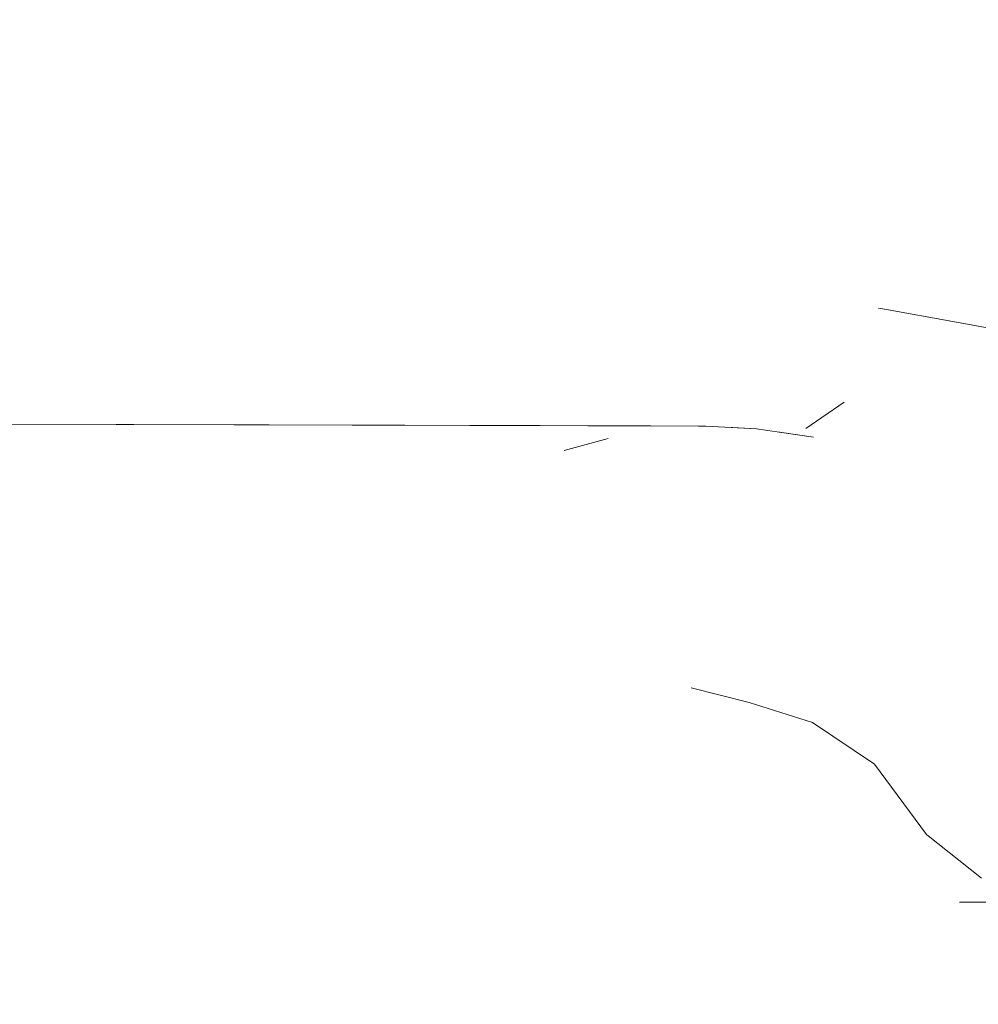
# Model space of a CAD drawing. Header units: millimetres. Extents: x -30280 to 309309, y -17460 to 4378.
# Tile 740 of 1056: x 247787 to 247939, y -13048 to -12891. Entities that reach past the tile are written whole.
import ezdxf

# ---------------------------------------------------------------- set-up
doc = ezdxf.new("R2010")
doc.units = ezdxf.units.MM
doc.header["$MEASUREMENT"] = 0
doc.linetypes.add('Wipeout_Contour', pattern=[1000, 0, -1000])
doc.layers.add('Nuevo_09_EI_Mobiliari general', color=7, linetype='Continuous')
doc.layers.add('Nuevo_09_EI_Mobiliari general_Pluma_Nº__1', color=7, linetype='Continuous', lineweight=5)

# ---------------------------------------------------------------- blocks, each defined once
blk = doc.blocks.new('Elem Sección_535_6', base_point=(235890.59, -13459.98))
at = {"color": 254, "linetype": 'Wipeout_Contour', "lineweight": 0, "ltscale": 11414503.17046964}
blk.add_wipeout([(247640.78, -12825.84), (247642.8, -12848.79), (247643.93, -12858.57), (247645.84, -12875.47), (247646.93, -12890.57), (247647.55, -12902.81), (247647.81, -12917.86), (247647.24, -12927.7), (247646.53, -12938.22), (247645.54, -12946.81), (247646.36, -12946.91), (247723.14, -12946.91), (247833.35, -12947.67), (247923.03, -12936.99), (247923.04, -12936.99), (247924.32, -12937.22), (247934.86, -12939.1), (247951.83, -12942.31), (247952.54, -12936.36), (247953.41, -12924.01), (247953.78, -12918.71), (247953.56, -12904.67), (247953, -12893.21), (247952, -12879.11), (247950.68, -12867.76), (247949.05, -12853.62), (247948.81, -12850.82), (247939.11, -12857.62), (247925.52, -12863.6), (247908.36, -12868.46), (247896.57, -12872.45), (247887.32, -12876.39), (247881.98, -12877.82), (247874.12, -12879.7), (247867.05, -12881.14), (247860.88, -12882.28), (247853.99, -12882.66), (247738.82, -12882.66), (247732.48, -12882.28), (247724.57, -12880.78), (247710.18, -12877.82), (247699.72, -12873.66), (247688.24, -12869.98), (247685.41, -12868.85), (247672.23, -12861.15), (247657.65, -12849.01)], dxfattribs=at).dxf.layer = 'Nuevo_09_EI_Mobiliari general'
at = {"color": 254, "linetype": 'Wipeout_Contour', "lineweight": 0, "ltscale": 13160558.99086357}
blk.add_wipeout([(247641.02, -13051.86), (247691.25, -13053.6), (247715.96, -13061.51), (247723.09, -13062.4), (247725.55, -13064.58), (247730.42, -13066.15), (247769.02, -13066.15), (247777.62, -13056.59), (247826.96, -13058.3), (247824.97, -13099.98), (248811.02, -13099.98), (248811.02, -12764.98), (248038.13, -12764.98), (248038.05, -12767.54), (248065.14, -12772.37), (248082.73, -12781.85), (248089.11, -12794.79), (248082.56, -12807.74), (248064.83, -12817.21), (248040.69, -12820.68), (248038.47, -12820.36), (248040.74, -12845.7), (248042.26, -12858.87), (248043.58, -12870.25), (248044.82, -12886.79), (248045.51, -12900.15), (248045.83, -12916.64), (248045.26, -12928.92), (248044.49, -12940.88), (248043.05, -12954.06), (248041.4, -12964.33), (248039.59, -12970.84), (248035.86, -12978.68), (248032.76, -12984.4), (248036.77, -13045.5), (248036.35, -13045.77), (248032.17, -13045.97), (248025.34, -13046.05), (248017.7, -13045.97), (248013.05, -13045.83), (248012.35, -13047.65), (248005.53, -13050.68), (247875.25, -13050.68), (247871.56, -13052.31), (247867.92, -13050.68), (247866.68, -13050.68), (247865.07, -13052.89), (247859.49, -13055.5), (247857.98, -13056.5), (247850.88, -13053.77), (247850.62, -13053.02), (247849.64, -13050.68), (247643.68, -13050.68)], dxfattribs=at).dxf.layer = 'Nuevo_09_EI_Mobiliari general'
blk = doc.blocks.new('Elem Sección_536_6', base_point=(235890.59, -13459.98))
at = {"color": 254, "linetype": 'Wipeout_Contour', "lineweight": 0, "ltscale": 992348.355772}
blk.add_wipeout([(247665.42, -12950.18), (247667.11, -12951.27), (247814.43, -12951.68), (247848.18, -12950.18)], dxfattribs=at).dxf.layer = 'Nuevo_09_EI_Mobiliari general'
at = {"color": 254, "linetype": 'Wipeout_Contour', "lineweight": 0, "ltscale": 744727.689817}
blk.add_wipeout([(247898.28, -12955.88), (247902.77, -12956.11), (247911.49, -12956.14)], dxfattribs=at).dxf.layer = 'Nuevo_09_EI_Mobiliari general'
at = {"color": 254, "linetype": 'Wipeout_Contour', "lineweight": 0, "ltscale": 744832.145333}
blk.add_wipeout([(247938.43, -12958.38), (247939.22, -12959.54), (247939.48, -12958.62)], dxfattribs=at).dxf.layer = 'Nuevo_09_EI_Mobiliari general'
at = {"color": 254, "linetype": 'Wipeout_Contour', "lineweight": 0, "ltscale": 744547.351048}
blk.add_wipeout([(247948.6, -13031.39), (247636.21, -13030.94), (247935.92, -13031.39)], dxfattribs=at).dxf.layer = 'Nuevo_09_EI_Mobiliari general'
at = {"color": 254, "linetype": 'Wipeout_Contour', "lineweight": 0, "ltscale": 744527.340796}
blk.add_wipeout([(247814.43, -12951.68), (247850.65, -12951.78), (247848.18, -12950.18)], dxfattribs=at).dxf.layer = 'Nuevo_09_EI_Mobiliari general'
at = {"color": 254, "linetype": 'Wipeout_Contour', "lineweight": 0, "ltscale": 1241389.089452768}
blk.add_wipeout([(247936.59, -12957.23), (247938.34, -12958.24), (247938.43, -12958.38), (247939.48, -12958.62), (247944.03, -12950.31)], dxfattribs=at).dxf.layer = 'Nuevo_09_EI_Mobiliari general'
at = {"color": 254, "linetype": 'Wipeout_Contour', "lineweight": 0, "ltscale": 744223.566441}
blk.add_wipeout([(247623.53, -13030.94), (247935.92, -13031.39), (247636.21, -13030.94)], dxfattribs=at).dxf.layer = 'Nuevo_09_EI_Mobiliari general'
at = {"color": 254, "linetype": 'Wipeout_Contour', "lineweight": 0, "ltscale": 993078.49756}
blk.add_wipeout([(247910.6, -12951.94), (247913.62, -12951.95), (247951.31, -12946.62), (247951.31, -12946.61)], dxfattribs=at).dxf.layer = 'Nuevo_09_EI_Mobiliari general'
at = {"color": 254, "linetype": 'Wipeout_Contour', "lineweight": 0, "ltscale": 744173.585695}
blk.add_wipeout([(247665.42, -12950.18), (247837.93, -12948.5), (247655.18, -12948.5)], dxfattribs=at).dxf.layer = 'Nuevo_09_EI_Mobiliari general'
at = {"color": 254, "linetype": 'Wipeout_Contour', "lineweight": 0, "ltscale": 744572.382572}
blk.add_wipeout([(247948.6, -13031.39), (247939.4, -13027.62), (247658.25, -13027.21)], dxfattribs=at).dxf.layer = 'Nuevo_09_EI_Mobiliari general'
at = {"color": 254, "linetype": 'Wipeout_Contour', "lineweight": 0, "ltscale": 993084.594445}
blk.add_wipeout([(247913.62, -12951.95), (247916.81, -12951.96), (247951.16, -12947.46), (247951.31, -12946.62)], dxfattribs=at).dxf.layer = 'Nuevo_09_EI_Mobiliari general'
at = {"color": 254, "linetype": 'Wipeout_Contour', "lineweight": 0, "ltscale": 744270.722212}
blk.add_wipeout([(247658.25, -13027.21), (247636.21, -13030.94), (247948.6, -13031.39)], dxfattribs=at).dxf.layer = 'Nuevo_09_EI_Mobiliari general'
at = {"color": 254, "linetype": 'Wipeout_Contour', "lineweight": 0, "ltscale": 744772.388456}
blk.add_wipeout([(247946.16, -12946.45), (247904.39, -12951.93), (247907.4, -12951.94)], dxfattribs=at).dxf.layer = 'Nuevo_09_EI_Mobiliari general'
at = {"color": 254, "linetype": 'Wipeout_Contour', "lineweight": 0, "ltscale": 744572.950094}
blk.add_wipeout([(247939.4, -13027.62), (247930.7, -13020.68), (247677.65, -13020.32)], dxfattribs=at).dxf.layer = 'Nuevo_09_EI_Mobiliari general'
at = {"color": 254, "linetype": 'Wipeout_Contour', "lineweight": 0, "ltscale": 3721961.215150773}
blk.add_wipeout([(247535.58, -13032.99), (247532.75, -13040.32), (247535.58, -13047.65), (247542.4, -13050.68), (248005.53, -13050.68), (248012.35, -13047.65), (248015.18, -13040.32), (248012.35, -13032.99), (248005.53, -13029.96), (247950.98, -13029.96), (247948.6, -13031.39), (247935.92, -13031.39), (247623.53, -13030.94), (247622.13, -13029.96), (247542.4, -13029.96)], dxfattribs=at).dxf.layer = 'Nuevo_09_EI_Mobiliari general'
at = {"layer": 'Nuevo_09_EI_Mobiliari general_Pluma_Nº__1', "color": 7, "linetype": 'Continuous', "lineweight": 5}
blk.add_line((247935.92, -13031.39), (247948.6, -13031.39), dxfattribs=at)
at = {"color": 254, "linetype": 'Wipeout_Contour', "lineweight": 0, "ltscale": 1489644.397135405}
blk.add_wipeout([(247946.16, -12946.45), (247907.4, -12951.94), (247910.6, -12951.94), (247951.31, -12946.61), (247951.33, -12946.48), (247951.33, -12946.45)], dxfattribs=at).dxf.layer = 'Nuevo_09_EI_Mobiliari general'
at = {"color": 254, "linetype": 'Wipeout_Contour', "lineweight": 0, "ltscale": 744302.162529}
blk.add_wipeout([(247677.65, -13020.32), (247658.25, -13027.21), (247939.4, -13027.62)], dxfattribs=at).dxf.layer = 'Nuevo_09_EI_Mobiliari general'
at = {"color": 254, "linetype": 'Wipeout_Contour', "lineweight": 0, "ltscale": 992869.661584}
blk.add_wipeout([(247934.86, -12939.1), (247848.18, -12950.18), (247850.65, -12951.78), (247883.56, -12951.87)], dxfattribs=at).dxf.layer = 'Nuevo_09_EI_Mobiliari general'
at = {"color": 254, "linetype": 'Wipeout_Contour', "lineweight": 0, "ltscale": 993020.25713}
blk.add_wipeout([(247883.56, -12951.87), (247904.39, -12951.93), (247946.16, -12946.45), (247934.86, -12939.1)], dxfattribs=at).dxf.layer = 'Nuevo_09_EI_Mobiliari general'
at = {"color": 254, "linetype": 'Wipeout_Contour', "lineweight": 0, "ltscale": 744365.579121}
blk.add_wipeout([(247837.93, -12948.5), (247665.42, -12950.18), (247848.18, -12950.18)], dxfattribs=at).dxf.layer = 'Nuevo_09_EI_Mobiliari general'
at = {"color": 254, "linetype": 'Wipeout_Contour', "lineweight": 0, "ltscale": 744624.268152}
blk.add_wipeout([(247837.93, -12948.5), (247848.18, -12950.18), (247924.32, -12937.22)], dxfattribs=at).dxf.layer = 'Nuevo_09_EI_Mobiliari general'
at = {"color": 254, "linetype": 'Wipeout_Contour', "lineweight": 0, "ltscale": 993134.038897}
blk.add_wipeout([(247934.86, -12939.1), (247946.16, -12946.45), (247951.33, -12946.45), (247951.83, -12942.31)], dxfattribs=at).dxf.layer = 'Nuevo_09_EI_Mobiliari general'
at = {"color": 254, "linetype": 'Wipeout_Contour', "lineweight": 0, "ltscale": 1240353.091845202}
blk.add_wipeout([(247665.1, -12951.26), (247684.25, -12955.5), (247708.24, -12955.57), (247711.51, -12955.26), (247890.47, -12955.72)], dxfattribs=at).dxf.layer = 'Nuevo_09_EI_Mobiliari general'
at = {"color": 254, "linetype": 'Wipeout_Contour', "lineweight": 0, "ltscale": 744719.774005}
blk.add_wipeout([(247848.18, -12950.18), (247934.86, -12939.1), (247924.32, -12937.22)], dxfattribs=at).dxf.layer = 'Nuevo_09_EI_Mobiliari general'
at = {"color": 254, "linetype": 'Wipeout_Contour', "lineweight": 0, "ltscale": 992461.51101}
blk.add_wipeout([(247655.18, -12948.5), (247837.93, -12948.5), (247833.35, -12947.67), (247783.4, -12947.33)], dxfattribs=at).dxf.layer = 'Nuevo_09_EI_Mobiliari general'
at = {"layer": 'Nuevo_09_EI_Mobiliari general_Pluma_Nº__1', "color": 7, "linetype": 'Continuous', "lineweight": 5}
blk.add_line((247934.86, -12939.1), (247951.83, -12942.31), dxfattribs=at)
at = {"color": 254, "linetype": 'Wipeout_Contour', "lineweight": 0, "ltscale": 744552.460686}
blk.add_wipeout([(247867.06, -12943.66), (247833.35, -12947.67), (247837.93, -12948.5)], dxfattribs=at).dxf.layer = 'Nuevo_09_EI_Mobiliari general'
at = {"color": 254, "linetype": 'Wipeout_Contour', "lineweight": 0, "ltscale": 1241162.211964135}
blk.add_wipeout([(247837.93, -12948.5), (247924.32, -12937.22), (247923.04, -12936.99), (247923.03, -12936.99), (247867.06, -12943.66)], dxfattribs=at).dxf.layer = 'Nuevo_09_EI_Mobiliari general'
at = {"layer": 'Nuevo_09_EI_Mobiliari general_Pluma_Nº__1', "color": 7, "linetype": 'Continuous', "lineweight": 5}
for p, q in [((247924.32, -12937.22), (247923.04, -12936.99)), ((247934.86, -12939.1), (247924.32, -12937.22))]:
    blk.add_line(p, q, dxfattribs=at)
at = {"color": 254, "linetype": 'Wipeout_Contour', "lineweight": 0, "ltscale": 1737911.84256311}
blk.add_wipeout([(247951.16, -12947.46), (247916.81, -12951.96), (247917.59, -12951.96), (247928.62, -12952.59), (247936.59, -12957.23), (247944.03, -12950.31), (247951.04, -12948.14)], dxfattribs=at).dxf.layer = 'Nuevo_09_EI_Mobiliari general'
at = {"color": 254, "linetype": 'Wipeout_Contour', "lineweight": 0, "ltscale": 1489206.669402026}
blk.add_wipeout([(247917.59, -12951.96), (247665.1, -12951.26), (247890.47, -12955.72), (247895.61, -12955.73), (247898.28, -12955.88), (247911.49, -12956.14)], dxfattribs=at).dxf.layer = 'Nuevo_09_EI_Mobiliari general'
at = {"color": 254, "linetype": 'Wipeout_Contour', "lineweight": 0, "ltscale": 744765.146012}
blk.add_wipeout([(247917.59, -12951.96), (247911.49, -12956.14), (247921.42, -12956.7)], dxfattribs=at).dxf.layer = 'Nuevo_09_EI_Mobiliari general'
at = {"color": 254, "linetype": 'Wipeout_Contour', "lineweight": 0, "ltscale": 744336.967021}
blk.add_wipeout([(247711.51, -12955.26), (247721.92, -12955.84), (247887.62, -12956.25)], dxfattribs=at).dxf.layer = 'Nuevo_09_EI_Mobiliari general'
at = {"color": 254, "linetype": 'Wipeout_Contour', "lineweight": 0, "ltscale": 744782.298125}
blk.add_wipeout([(247921.42, -12956.7), (247928.62, -12952.59), (247917.59, -12951.96)], dxfattribs=at).dxf.layer = 'Nuevo_09_EI_Mobiliari general'
at = {"color": 254, "linetype": 'Wipeout_Contour', "lineweight": 0, "ltscale": 744509.508517}
blk.add_wipeout([(247887.62, -12956.25), (247895.61, -12955.73), (247711.51, -12955.26)], dxfattribs=at).dxf.layer = 'Nuevo_09_EI_Mobiliari general'
at = {"color": 254, "linetype": 'Wipeout_Contour', "lineweight": 0, "ltscale": 992978.58858}
blk.add_wipeout([(247911.49, -12956.14), (247902.77, -12956.11), (247903.68, -12956.16), (247906.94, -12956.64)], dxfattribs=at).dxf.layer = 'Nuevo_09_EI_Mobiliari general'
at = {"color": 254, "linetype": 'Wipeout_Contour', "lineweight": 0, "ltscale": 744794.90701}
blk.add_wipeout([(247928.62, -12952.59), (247921.42, -12956.7), (247930.16, -12961.78)], dxfattribs=at).dxf.layer = 'Nuevo_09_EI_Mobiliari general'
at = {"color": 254, "linetype": 'Wipeout_Contour', "lineweight": 0, "ltscale": 744349.05274}
blk.add_wipeout([(247721.92, -12955.84), (247730.95, -12957.36), (247880.08, -12957.73)], dxfattribs=at).dxf.layer = 'Nuevo_09_EI_Mobiliari general'
at = {"color": 254, "linetype": 'Wipeout_Contour', "lineweight": 0, "ltscale": 744692.769829}
blk.add_wipeout([(247895.61, -12955.73), (247887.62, -12956.25), (247894.9, -12956.62)], dxfattribs=at).dxf.layer = 'Nuevo_09_EI_Mobiliari general'
at = {"color": 254, "linetype": 'Wipeout_Contour', "lineweight": 0, "ltscale": 744745.946918}
blk.add_wipeout([(247906.94, -12956.64), (247912.74, -12957.5), (247911.49, -12956.14)], dxfattribs=at).dxf.layer = 'Nuevo_09_EI_Mobiliari general'
at = {"color": 254, "linetype": 'Wipeout_Contour', "lineweight": 0, "ltscale": 744812.557304}
blk.add_wipeout([(247930.16, -12961.78), (247938.34, -12958.24), (247928.62, -12952.59)], dxfattribs=at).dxf.layer = 'Nuevo_09_EI_Mobiliari general'
at = {"color": 254, "linetype": 'Wipeout_Contour', "lineweight": 0, "ltscale": 744504.526082}
blk.add_wipeout([(247880.08, -12957.73), (247887.62, -12956.25), (247721.92, -12955.84)], dxfattribs=at).dxf.layer = 'Nuevo_09_EI_Mobiliari general'
at = {"color": 254, "linetype": 'Wipeout_Contour', "lineweight": 0, "ltscale": 744761.059463}
blk.add_wipeout([(247912.74, -12957.5), (247921.42, -12956.7), (247911.49, -12956.14)], dxfattribs=at).dxf.layer = 'Nuevo_09_EI_Mobiliari general'
at = {"color": 254, "linetype": 'Wipeout_Contour', "lineweight": 0, "ltscale": 744669.237563}
blk.add_wipeout([(247887.62, -12956.25), (247880.08, -12957.73), (247886.63, -12958.06)], dxfattribs=at).dxf.layer = 'Nuevo_09_EI_Mobiliari general'
at = {"color": 254, "linetype": 'Wipeout_Contour', "lineweight": 0, "ltscale": 744359.253548}
blk.add_wipeout([(247730.95, -12957.36), (247738.86, -12959.28), (247873.08, -12959.61)], dxfattribs=at).dxf.layer = 'Nuevo_09_EI_Mobiliari general'
at = {"color": 254, "linetype": 'Wipeout_Contour', "lineweight": 0, "ltscale": 744769.798255}
blk.add_wipeout([(247921.42, -12956.7), (247912.74, -12957.5), (247920.74, -12962.03)], dxfattribs=at).dxf.layer = 'Nuevo_09_EI_Mobiliari general'
at = {"color": 254, "linetype": 'Wipeout_Contour', "lineweight": 0, "ltscale": 744820.317137}
blk.add_wipeout([(247938.34, -12958.24), (247930.16, -12961.78), (247936.04, -12970.4)], dxfattribs=at).dxf.layer = 'Nuevo_09_EI_Mobiliari general'
at = {"color": 254, "linetype": 'Wipeout_Contour', "lineweight": 0, "ltscale": 744742.414959}
blk.add_wipeout([(247912.74, -12957.5), (247903.68, -12956.16), (247911.07, -12959.98)], dxfattribs=at).dxf.layer = 'Nuevo_09_EI_Mobiliari general'
at = {"color": 254, "linetype": 'Wipeout_Contour', "lineweight": 0, "ltscale": 744499.268086}
blk.add_wipeout([(247873.08, -12959.61), (247880.08, -12957.73), (247730.95, -12957.36)], dxfattribs=at).dxf.layer = 'Nuevo_09_EI_Mobiliari general'
at = {"color": 254, "linetype": 'Wipeout_Contour', "lineweight": 0, "ltscale": 744788.307648}
blk.add_wipeout([(247920.74, -12962.03), (247930.16, -12961.78), (247921.42, -12956.7)], dxfattribs=at).dxf.layer = 'Nuevo_09_EI_Mobiliari general'
at = {"color": 254, "linetype": 'Wipeout_Contour', "lineweight": 0, "ltscale": 744835.798333}
blk.add_wipeout([(247936.04, -12970.4), (247944.86, -12967.81), (247938.34, -12958.24)], dxfattribs=at).dxf.layer = 'Nuevo_09_EI_Mobiliari general'
at = {"color": 254, "linetype": 'Wipeout_Contour', "lineweight": 0, "ltscale": 744709.628619}
blk.add_wipeout([(247894.9, -12956.62), (247903.68, -12956.16), (247895.61, -12955.73)], dxfattribs=at).dxf.layer = 'Nuevo_09_EI_Mobiliari general'
at = {"color": 254, "linetype": 'Wipeout_Contour', "lineweight": 0, "ltscale": 744647.364049}
blk.add_wipeout([(247880.08, -12957.73), (247873.08, -12959.61), (247878.97, -12959.91)], dxfattribs=at).dxf.layer = 'Nuevo_09_EI_Mobiliari general'
at = {"color": 254, "linetype": 'Wipeout_Contour', "lineweight": 0, "ltscale": 744793.246032}
blk.add_wipeout([(247930.16, -12961.78), (247920.74, -12962.03), (247926.24, -12969.7)], dxfattribs=at).dxf.layer = 'Nuevo_09_EI_Mobiliari general'
at = {"color": 254, "linetype": 'Wipeout_Contour', "lineweight": 0, "ltscale": 744847.853332}
blk.add_wipeout([(247944.86, -12967.81), (247936.04, -12970.4), (247948.2, -13009.9)], dxfattribs=at).dxf.layer = 'Nuevo_09_EI_Mobiliari general'
at = {"color": 254, "linetype": 'Wipeout_Contour', "lineweight": 0, "ltscale": 744715.127688}
blk.add_wipeout([(247903.68, -12956.16), (247894.9, -12956.62), (247901.6, -12959.94)], dxfattribs=at).dxf.layer = 'Nuevo_09_EI_Mobiliari general'
at = {"color": 254, "linetype": 'Wipeout_Contour', "lineweight": 0, "ltscale": 744760.403979}
blk.add_wipeout([(247911.07, -12959.98), (247920.74, -12962.03), (247912.74, -12957.5)], dxfattribs=at).dxf.layer = 'Nuevo_09_EI_Mobiliari general'
at = {"color": 254, "linetype": 'Wipeout_Contour', "lineweight": 0, "ltscale": 744809.188823}
blk.add_wipeout([(247926.24, -12969.7), (247936.04, -12970.4), (247930.16, -12961.78)], dxfattribs=at).dxf.layer = 'Nuevo_09_EI_Mobiliari general'
at = {"color": 254, "linetype": 'Wipeout_Contour', "lineweight": 0, "ltscale": 744684.690794}
blk.add_wipeout([(247886.63, -12958.06), (247894.9, -12956.62), (247887.62, -12956.25)], dxfattribs=at).dxf.layer = 'Nuevo_09_EI_Mobiliari general'
at = {"color": 254, "linetype": 'Wipeout_Contour', "lineweight": 0, "ltscale": 744764.075419}
blk.add_wipeout([(247920.74, -12962.03), (247911.07, -12959.98), (247916.33, -12966.46)], dxfattribs=at).dxf.layer = 'Nuevo_09_EI_Mobiliari general'
at = {"color": 254, "linetype": 'Wipeout_Contour', "lineweight": 0, "ltscale": 744818.983441}
blk.add_wipeout([(247936.04, -12970.4), (247926.24, -12969.7), (247938.18, -13004.89)], dxfattribs=at).dxf.layer = 'Nuevo_09_EI_Mobiliari general'
at = {"layer": 'Nuevo_09_EI_Mobiliari general_Pluma_Nº__1', "color": 7, "linetype": 'Continuous', "lineweight": 5}
blk.add_line((247711.51, -12955.26), (247895.61, -12955.73), dxfattribs=at)
at = {"color": 254, "linetype": 'Wipeout_Contour', "lineweight": 0, "ltscale": 744689.366406}
blk.add_wipeout([(247894.9, -12956.62), (247886.63, -12958.06), (247892.66, -12961.04)], dxfattribs=at).dxf.layer = 'Nuevo_09_EI_Mobiliari general'
at = {"color": 254, "linetype": 'Wipeout_Contour', "lineweight": 0, "ltscale": 744732.038096}
blk.add_wipeout([(247901.6, -12959.94), (247911.07, -12959.98), (247903.68, -12956.16)], dxfattribs=at).dxf.layer = 'Nuevo_09_EI_Mobiliari general'
at = {"color": 254, "linetype": 'Wipeout_Contour', "lineweight": 0, "ltscale": 744779.849963}
blk.add_wipeout([(247916.33, -12966.46), (247926.24, -12969.7), (247920.74, -12962.03)], dxfattribs=at).dxf.layer = 'Nuevo_09_EI_Mobiliari general'
at = {"color": 254, "linetype": 'Wipeout_Contour', "lineweight": 0, "ltscale": 744843.70799}
blk.add_wipeout([(247938.18, -13004.89), (247948.2, -13009.9), (247936.04, -12970.4)], dxfattribs=at).dxf.layer = 'Nuevo_09_EI_Mobiliari general'
at = {"layer": 'Nuevo_09_EI_Mobiliari general_Pluma_Nº__1', "color": 7, "linetype": 'Continuous', "lineweight": 5}
for p, q in [((247917.59, -12951.96), (247911.49, -12956.14)), ((247912.74, -12957.5), (247903.68, -12956.16)), ((247911.49, -12956.14), (247911.49, -12956.14))]:
    blk.add_line(p, q, dxfattribs=at)
at = {"color": 254, "linetype": 'Wipeout_Contour', "lineweight": 0, "ltscale": 744661.473426}
blk.add_wipeout([(247878.97, -12959.91), (247886.63, -12958.06), (247880.08, -12957.73)], dxfattribs=at).dxf.layer = 'Nuevo_09_EI_Mobiliari general'
at = {"color": 254, "linetype": 'Wipeout_Contour', "lineweight": 0, "ltscale": 744734.928421}
blk.add_wipeout([(247911.07, -12959.98), (247901.6, -12959.94), (247906.43, -12965.55)], dxfattribs=at).dxf.layer = 'Nuevo_09_EI_Mobiliari general'
at = {"color": 254, "linetype": 'Wipeout_Contour', "lineweight": 0, "ltscale": 744789.009994}
blk.add_wipeout([(247926.24, -12969.7), (247916.33, -12966.46), (247928.52, -12996.17)], dxfattribs=at).dxf.layer = 'Nuevo_09_EI_Mobiliari general'
at = {"color": 254, "linetype": 'Wipeout_Contour', "lineweight": 0, "ltscale": 744848.795191}
blk.add_wipeout([(247948.2, -13009.9), (247938.18, -13004.89), (247938.87, -13011.54)], dxfattribs=at).dxf.layer = 'Nuevo_09_EI_Mobiliari general'
at = {"color": 254, "linetype": 'Wipeout_Contour', "lineweight": 0, "ltscale": 744704.912971}
blk.add_wipeout([(247892.66, -12961.04), (247901.6, -12959.94), (247894.9, -12956.62)], dxfattribs=at).dxf.layer = 'Nuevo_09_EI_Mobiliari general'
at = {"color": 254, "linetype": 'Wipeout_Contour', "lineweight": 0, "ltscale": 744665.487003}
blk.add_wipeout([(247886.63, -12958.06), (247878.97, -12959.91), (247884.39, -12962.59)], dxfattribs=at).dxf.layer = 'Nuevo_09_EI_Mobiliari general'
at = {"color": 254, "linetype": 'Wipeout_Contour', "lineweight": 0, "ltscale": 744750.073101}
blk.add_wipeout([(247906.43, -12965.55), (247916.33, -12966.46), (247911.07, -12959.98)], dxfattribs=at).dxf.layer = 'Nuevo_09_EI_Mobiliari general'
at = {"color": 254, "linetype": 'Wipeout_Contour', "lineweight": 0, "ltscale": 744813.490553}
blk.add_wipeout([(247928.52, -12996.17), (247938.18, -13004.89), (247926.24, -12969.7)], dxfattribs=at).dxf.layer = 'Nuevo_09_EI_Mobiliari general'
at = {"color": 254, "linetype": 'Wipeout_Contour', "lineweight": 0, "ltscale": 744859.125774}
blk.add_wipeout([(247938.87, -13011.54), (247948.77, -13017.36), (247948.2, -13009.9)], dxfattribs=at).dxf.layer = 'Nuevo_09_EI_Mobiliari general'
at = {"layer": 'Nuevo_09_EI_Mobiliari general_Pluma_Nº__1', "color": 7, "linetype": 'Continuous', "lineweight": 5}
blk.add_line((247895.61, -12955.73), (247903.68, -12956.16), dxfattribs=at)
at = {"color": 254, "linetype": 'Wipeout_Contour', "lineweight": 0, "ltscale": 744707.248873}
blk.add_wipeout([(247901.6, -12959.94), (247892.66, -12961.04), (247897.01, -12966.1)], dxfattribs=at).dxf.layer = 'Nuevo_09_EI_Mobiliari general'
at = {"color": 254, "linetype": 'Wipeout_Contour', "lineweight": 0, "ltscale": 744758.012274}
blk.add_wipeout([(247916.33, -12966.46), (247906.43, -12965.55), (247917.82, -12991.31)], dxfattribs=at).dxf.layer = 'Nuevo_09_EI_Mobiliari general'
at = {"color": 254, "linetype": 'Wipeout_Contour', "lineweight": 0, "ltscale": 744818.42976}
blk.add_wipeout([(247938.18, -13004.89), (247928.52, -12996.17), (247929.42, -13001.78)], dxfattribs=at).dxf.layer = 'Nuevo_09_EI_Mobiliari general'
at = {"color": 254, "linetype": 'Wipeout_Contour', "lineweight": 0, "ltscale": 744848.178585}
blk.add_wipeout([(247948.77, -13017.36), (247938.87, -13011.54), (247936.08, -13017.43)], dxfattribs=at).dxf.layer = 'Nuevo_09_EI_Mobiliari general'
at = {"color": 254, "linetype": 'Wipeout_Contour', "lineweight": 0, "ltscale": 744679.666407}
blk.add_wipeout([(247884.39, -12962.59), (247892.66, -12961.04), (247886.63, -12958.06)], dxfattribs=at).dxf.layer = 'Nuevo_09_EI_Mobiliari general'
at = {"color": 254, "linetype": 'Wipeout_Contour', "lineweight": 0, "ltscale": 744721.275769}
blk.add_wipeout([(247897.01, -12966.1), (247906.43, -12965.55), (247901.6, -12959.94)], dxfattribs=at).dxf.layer = 'Nuevo_09_EI_Mobiliari general'
at = {"color": 254, "linetype": 'Wipeout_Contour', "lineweight": 0, "ltscale": 744782.459752}
blk.add_wipeout([(247917.82, -12991.31), (247928.52, -12996.17), (247916.33, -12966.46)], dxfattribs=at).dxf.layer = 'Nuevo_09_EI_Mobiliari general'
at = {"color": 254, "linetype": 'Wipeout_Contour', "lineweight": 0, "ltscale": 744854.863726}
blk.add_wipeout([(247936.08, -13017.43), (247945.49, -13023.97), (247948.77, -13017.36)], dxfattribs=at).dxf.layer = 'Nuevo_09_EI_Mobiliari general'
at = {"color": 254, "linetype": 'Wipeout_Contour', "lineweight": 0, "ltscale": 744681.596524}
blk.add_wipeout([(247892.66, -12961.04), (247884.39, -12962.59), (247888.31, -12967.14)], dxfattribs=at).dxf.layer = 'Nuevo_09_EI_Mobiliari general'
at = {"color": 254, "linetype": 'Wipeout_Contour', "lineweight": 0, "ltscale": 744727.987738}
blk.add_wipeout([(247906.43, -12965.55), (247897.01, -12966.1), (247907.26, -12989.28)], dxfattribs=at).dxf.layer = 'Nuevo_09_EI_Mobiliari general'
at = {"color": 254, "linetype": 'Wipeout_Contour', "lineweight": 0, "ltscale": 744786.434834}
blk.add_wipeout([(247928.52, -12996.17), (247917.82, -12991.31), (247918.71, -12996.17)], dxfattribs=at).dxf.layer = 'Nuevo_09_EI_Mobiliari general'
at = {"color": 254, "linetype": 'Wipeout_Contour', "lineweight": 0, "ltscale": 744837.390923}
blk.add_wipeout([(247945.49, -13023.97), (247936.08, -13017.43), (247930.7, -13020.68)], dxfattribs=at).dxf.layer = 'Nuevo_09_EI_Mobiliari general'
at = {"color": 254, "linetype": 'Wipeout_Contour', "lineweight": 0, "ltscale": 744694.377517}
blk.add_wipeout([(247888.31, -12967.14), (247897.01, -12966.1), (247892.66, -12961.04)], dxfattribs=at).dxf.layer = 'Nuevo_09_EI_Mobiliari general'
at = {"color": 254, "linetype": 'Wipeout_Contour', "lineweight": 0, "ltscale": 744750.985298}
blk.add_wipeout([(247907.26, -12989.28), (247917.82, -12991.31), (247906.43, -12965.55)], dxfattribs=at).dxf.layer = 'Nuevo_09_EI_Mobiliari general'
at = {"color": 254, "linetype": 'Wipeout_Contour', "lineweight": 0, "ltscale": 744841.012709}
blk.add_wipeout([(247930.7, -13020.68), (247939.4, -13027.62), (247945.49, -13023.97)], dxfattribs=at).dxf.layer = 'Nuevo_09_EI_Mobiliari general'
at = {"color": 254, "linetype": 'Wipeout_Contour', "lineweight": 0, "ltscale": 744700.178993}
blk.add_wipeout([(247897.01, -12966.1), (247888.31, -12967.14), (247897.54, -12988.01)], dxfattribs=at).dxf.layer = 'Nuevo_09_EI_Mobiliari general'
at = {"color": 254, "linetype": 'Wipeout_Contour', "lineweight": 0, "ltscale": 744754.056523}
blk.add_wipeout([(247917.82, -12991.31), (247907.26, -12989.28), (247908.06, -12993.66)], dxfattribs=at).dxf.layer = 'Nuevo_09_EI_Mobiliari general'
at = {"color": 254, "linetype": 'Wipeout_Contour', "lineweight": 0, "ltscale": 744571.468775}
blk.add_wipeout([(247694.67, -13009.19), (247930.7, -13020.68), (247922.43, -13009.49)], dxfattribs=at).dxf.layer = 'Nuevo_09_EI_Mobiliari general'
at = {"color": 254, "linetype": 'Wipeout_Contour', "lineweight": 0, "ltscale": 744721.196775}
blk.add_wipeout([(247897.54, -12988.01), (247907.26, -12989.28), (247897.01, -12966.1)], dxfattribs=at).dxf.layer = 'Nuevo_09_EI_Mobiliari general'
at = {"color": 254, "linetype": 'Wipeout_Contour', "lineweight": 0, "ltscale": 744328.537251}
blk.add_wipeout([(247694.67, -13009.19), (247677.65, -13020.32), (247930.7, -13020.68)], dxfattribs=at).dxf.layer = 'Nuevo_09_EI_Mobiliari general'
at = {"color": 254, "linetype": 'Wipeout_Contour', "lineweight": 0, "ltscale": 744723.743819}
blk.add_wipeout([(247907.26, -12989.28), (247897.54, -12988.01), (247898.26, -12991.95)], dxfattribs=at).dxf.layer = 'Nuevo_09_EI_Mobiliari general'
at = {"color": 254, "linetype": 'Wipeout_Contour', "lineweight": 0, "ltscale": 744828.727319}
blk.add_wipeout([(247929.42, -13001.78), (247938.87, -13011.54), (247938.18, -13004.89)], dxfattribs=at).dxf.layer = 'Nuevo_09_EI_Mobiliari general'
at = {"color": 254, "linetype": 'Wipeout_Contour', "lineweight": 0, "ltscale": 744818.548857}
blk.add_wipeout([(247938.87, -13011.54), (247929.42, -13001.78), (247927.15, -13006.75)], dxfattribs=at).dxf.layer = 'Nuevo_09_EI_Mobiliari general'
at = {"color": 254, "linetype": 'Wipeout_Contour', "lineweight": 0, "ltscale": 744797.676341}
blk.add_wipeout([(247918.71, -12996.17), (247929.42, -13001.78), (247928.52, -12996.17)], dxfattribs=at).dxf.layer = 'Nuevo_09_EI_Mobiliari general'
at = {"color": 254, "linetype": 'Wipeout_Contour', "lineweight": 0, "ltscale": 744825.457517}
blk.add_wipeout([(247927.15, -13006.75), (247936.08, -13017.43), (247938.87, -13011.54)], dxfattribs=at).dxf.layer = 'Nuevo_09_EI_Mobiliari general'
at = {"color": 254, "linetype": 'Wipeout_Contour', "lineweight": 0, "ltscale": 744786.940123}
blk.add_wipeout([(247929.42, -13001.78), (247918.71, -12996.17), (247916.74, -13000.48)], dxfattribs=at).dxf.layer = 'Nuevo_09_EI_Mobiliari general'
at = {"color": 254, "linetype": 'Wipeout_Contour', "lineweight": 0, "ltscale": 744809.33561}
blk.add_wipeout([(247936.08, -13017.43), (247927.15, -13006.75), (247922.43, -13009.49)], dxfattribs=at).dxf.layer = 'Nuevo_09_EI_Mobiliari general'
at = {"color": 254, "linetype": 'Wipeout_Contour', "lineweight": 0, "ltscale": 744765.014077}
blk.add_wipeout([(247908.06, -12993.66), (247918.71, -12996.17), (247917.82, -12991.31)], dxfattribs=at).dxf.layer = 'Nuevo_09_EI_Mobiliari general'
at = {"color": 254, "linetype": 'Wipeout_Contour', "lineweight": 0, "ltscale": 744813.375938}
blk.add_wipeout([(247922.43, -13009.49), (247930.7, -13020.68), (247936.08, -13017.43)], dxfattribs=at).dxf.layer = 'Nuevo_09_EI_Mobiliari general'
at = {"layer": 'Nuevo_09_EI_Mobiliari general_Pluma_Nº__1', "color": 7, "linetype": 'Continuous', "lineweight": 5}
blk.add_line((247939.4, -13027.62), (247930.7, -13020.68), dxfattribs=at)
at = {"color": 254, "linetype": 'Wipeout_Contour', "lineweight": 0, "ltscale": 744754.600776}
blk.add_wipeout([(247918.71, -12996.17), (247908.06, -12993.66), (247906.29, -12997.54)], dxfattribs=at).dxf.layer = 'Nuevo_09_EI_Mobiliari general'
at = {"color": 254, "linetype": 'Wipeout_Contour', "lineweight": 0, "ltscale": 744564.922864}
blk.add_wipeout([(247707.55, -13002.6), (247922.43, -13009.49), (247912.54, -13002.86)], dxfattribs=at).dxf.layer = 'Nuevo_09_EI_Mobiliari general'
at = {"color": 254, "linetype": 'Wipeout_Contour', "lineweight": 0, "ltscale": 744733.718581}
blk.add_wipeout([(247898.26, -12991.95), (247908.06, -12993.66), (247907.26, -12989.28)], dxfattribs=at).dxf.layer = 'Nuevo_09_EI_Mobiliari general'
at = {"color": 254, "linetype": 'Wipeout_Contour', "lineweight": 0, "ltscale": 744348.634845}
blk.add_wipeout([(247707.55, -13002.6), (247694.67, -13009.19), (247922.43, -13009.49)], dxfattribs=at).dxf.layer = 'Nuevo_09_EI_Mobiliari general'
at = {"color": 254, "linetype": 'Wipeout_Contour', "lineweight": 0, "ltscale": 744795.223523}
blk.add_wipeout([(247916.74, -13000.48), (247927.15, -13006.75), (247929.42, -13001.78)], dxfattribs=at).dxf.layer = 'Nuevo_09_EI_Mobiliari general'
at = {"color": 254, "linetype": 'Wipeout_Contour', "lineweight": 0, "ltscale": 744778.964622}
blk.add_wipeout([(247927.15, -13006.75), (247916.74, -13000.48), (247912.54, -13002.86)], dxfattribs=at).dxf.layer = 'Nuevo_09_EI_Mobiliari general'
at = {"color": 254, "linetype": 'Wipeout_Contour', "lineweight": 0, "ltscale": 744784.741379}
blk.add_wipeout([(247912.54, -13002.86), (247922.43, -13009.49), (247927.15, -13006.75)], dxfattribs=at).dxf.layer = 'Nuevo_09_EI_Mobiliari general'
at = {"layer": 'Nuevo_09_EI_Mobiliari general_Pluma_Nº__1', "color": 7, "linetype": 'Continuous', "lineweight": 5}
blk.add_line((247930.7, -13020.68), (247922.43, -13009.49), dxfattribs=at)
at = {"color": 254, "linetype": 'Wipeout_Contour', "lineweight": 0, "ltscale": 744554.799539}
blk.add_wipeout([(247718.01, -12999.44), (247912.54, -13002.86), (247902.5, -12999.68)], dxfattribs=at).dxf.layer = 'Nuevo_09_EI_Mobiliari general'
at = {"color": 254, "linetype": 'Wipeout_Contour', "lineweight": 0, "ltscale": 744361.207762}
blk.add_wipeout([(247718.01, -12999.44), (247707.55, -13002.6), (247912.54, -13002.86)], dxfattribs=at).dxf.layer = 'Nuevo_09_EI_Mobiliari general'
at = {"color": 254, "linetype": 'Wipeout_Contour', "lineweight": 0, "ltscale": 744762.911177}
blk.add_wipeout([(247906.29, -12997.54), (247916.74, -13000.48), (247918.71, -12996.17)], dxfattribs=at).dxf.layer = 'Nuevo_09_EI_Mobiliari general'
at = {"color": 254, "linetype": 'Wipeout_Contour', "lineweight": 0, "ltscale": 744724.227926}
blk.add_wipeout([(247908.06, -12993.66), (247898.26, -12991.95), (247896.66, -12995.44)], dxfattribs=at).dxf.layer = 'Nuevo_09_EI_Mobiliari general'
at = {"color": 254, "linetype": 'Wipeout_Contour', "lineweight": 0, "ltscale": 744747.503946}
blk.add_wipeout([(247916.74, -13000.48), (247906.29, -12997.54), (247902.5, -12999.68)], dxfattribs=at).dxf.layer = 'Nuevo_09_EI_Mobiliari general'
at = {"color": 254, "linetype": 'Wipeout_Contour', "lineweight": 0, "ltscale": 744753.560702}
blk.add_wipeout([(247902.5, -12999.68), (247912.54, -13002.86), (247916.74, -13000.48)], dxfattribs=at).dxf.layer = 'Nuevo_09_EI_Mobiliari general'
at = {"layer": 'Nuevo_09_EI_Mobiliari general_Pluma_Nº__1', "color": 7, "linetype": 'Continuous', "lineweight": 5}
blk.add_line((247922.43, -13009.49), (247912.54, -13002.86), dxfattribs=at)
at = {"color": 254, "linetype": 'Wipeout_Contour', "lineweight": 0, "ltscale": 744544.330662}
blk.add_wipeout([(247727.22, -12997.15), (247902.5, -12999.68), (247893.26, -12997.36)], dxfattribs=at).dxf.layer = 'Nuevo_09_EI_Mobiliari general'
at = {"color": 254, "linetype": 'Wipeout_Contour', "lineweight": 0, "ltscale": 744370.376792}
blk.add_wipeout([(247718.01, -12999.44), (247902.5, -12999.68), (247727.22, -12997.15)], dxfattribs=at).dxf.layer = 'Nuevo_09_EI_Mobiliari general'
at = {"color": 254, "linetype": 'Wipeout_Contour', "lineweight": 0, "ltscale": 744731.832214}
blk.add_wipeout([(247896.66, -12995.44), (247906.29, -12997.54), (247908.06, -12993.66)], dxfattribs=at).dxf.layer = 'Nuevo_09_EI_Mobiliari general'
at = {"color": 254, "linetype": 'Wipeout_Contour', "lineweight": 0, "ltscale": 744717.848768}
blk.add_wipeout([(247906.29, -12997.54), (247896.66, -12995.44), (247893.26, -12997.36)], dxfattribs=at).dxf.layer = 'Nuevo_09_EI_Mobiliari general'
at = {"color": 254, "linetype": 'Wipeout_Contour', "lineweight": 0, "ltscale": 744723.411403}
blk.add_wipeout([(247893.26, -12997.36), (247902.5, -12999.68), (247906.29, -12997.54)], dxfattribs=at).dxf.layer = 'Nuevo_09_EI_Mobiliari general'
at = {"layer": 'Nuevo_09_EI_Mobiliari general_Pluma_Nº__1', "color": 7, "linetype": 'Continuous', "lineweight": 5}
blk.add_line((247912.54, -13002.86), (247902.5, -12999.68), dxfattribs=at)
at = {"color": 254, "linetype": 'Wipeout_Contour', "lineweight": 0, "ltscale": 3722296.72640883}
blk.add_wipeout([(247721.76, -12991.7), (247723.74, -12995.1), (247727.22, -12997.15), (247893.26, -12997.36), (247896.66, -12995.44), (247898.26, -12991.95), (247897.54, -12988.01), (247888.31, -12967.14), (247884.39, -12962.59), (247878.97, -12959.91), (247873.08, -12959.61), (247738.86, -12959.28), (247731.6, -12961.58), (247726.94, -12967.22), (247721.85, -12987.98)], dxfattribs=at).dxf.layer = 'Nuevo_09_EI_Mobiliari general'
at = {"layer": 'Nuevo_09_EI_Mobiliari general_Pluma_Nº__1', "color": 7, "linetype": 'Continuous', "lineweight": 5}
for p, q in [((247880.08, -12957.73), (247873.08, -12959.61)), ((247902.5, -12999.68), (247893.26, -12997.36))]:
    blk.add_line(p, q, dxfattribs=at)

msp = doc.modelspace()

# ---------------------------------------------------------------- block references
at = {"layer": 'Nuevo_09_EI_Mobiliari general', "lineweight": 0}
msp.add_blockref('Elem Sección_535_6', (235890.59, -13459.98), dxfattribs=at)

# ---------------------------------------------------------------- next in the draw order: block references
msp.add_blockref('Elem Sección_536_6', (235890.59, -13459.98), dxfattribs=at)

doc.saveas('drawing.dxf')
